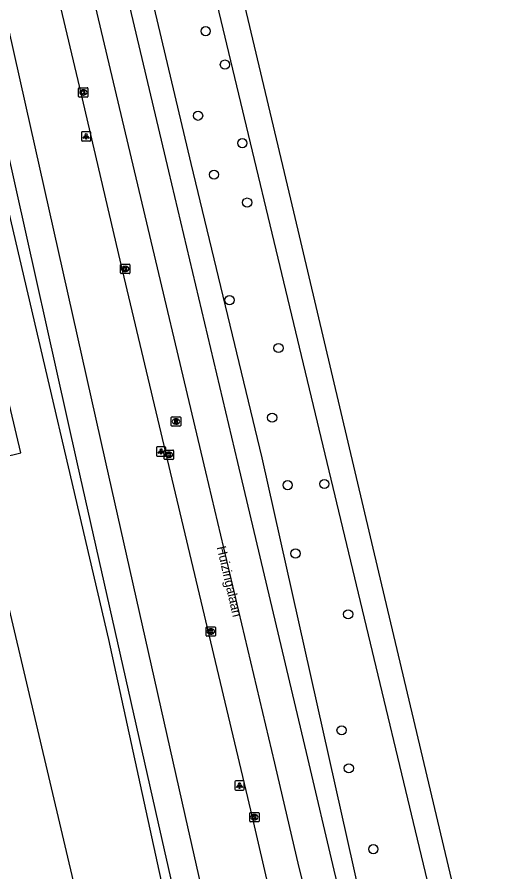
# Model space of a CAD drawing. Extents: x 158461 to 159795, y 387220 to 388672.
# Drawn here: x 159591.2 to 159643.5, y 388345.8 to 388437.2 of the extents above; entities that cross this region are included whole.
import ezdxf

# ---------------------------------------------------------------- set-up
doc = ezdxf.new("R2010")
doc.units = 0
for name, color, linetype in [('IMGEO_Berm_groen', 7, 'Continuous'), ('IMGEO_Boom', 7, 'Continuous'), ('IMGEO_Fietspad_gesloten', 7, 'Continuous'), ('IMGEO_Kolk', 7, 'Continuous'), ('IMGEO_Lichtpunt', 7, 'Continuous'), ('IMGEO_Loofbos', 7, 'Continuous'), ('IMGEO_Openbare_ruimte_label', 7, 'Continuous'), ('IMGEO_OVBaan_gesloten', 7, 'Continuous'), ('IMGEO_Rijbaan_regionaal_gesloten', 7, 'Continuous'), ('IMGEO_Rioolput', 7, 'Continuous'), ('IMGEO_Voetpad_open', 7, 'Continuous')]:
    doc.layers.add(name, color=color, linetype=linetype)

msp = doc.modelspace()

# ---------------------------------------------------------------- linework, layer by layer
at = {"layer": 'IMGEO_Berm_groen'}
for points in [[(159591.456, 388526.001), (159610.474, 388447.432), (159638.221, 388331.802)], [(159628.494, 388340.53), (159617.436, 388390.108), (159609.81, 388421.575), (159601.741, 388455.788), (159591.614, 388498.379)], [(159588.641, 388423.527), (159590.328, 388416.296), (159600.975, 388370.668), (159610.605, 388326.529), (159619.18, 388290.053), (159624.208, 388269.943)]]:
    msp.add_lwpolyline(points, dxfattribs=at)
at = {"layer": 'IMGEO_Boom'}
for centre in [(159611.374, 388435.72), (159613.431, 388432.153), (159610.565, 388426.678), (159615.288, 388423.747), (159612.269, 388420.38), (159615.811, 388417.398), (159613.92, 388406.962), (159619.169, 388401.843), (159618.487, 388394.401), (159620.14, 388387.176), (159624.075, 388387.305), (159620.981, 388379.875), (159626.62, 388373.376), (159625.914, 388360.969), (159626.69, 388356.905), (159629.322, 388348.259)]:
    msp.add_circle(centre, 0.489, dxfattribs=at)
at = {"layer": 'IMGEO_Fietspad_gesloten'}
for points in [[(159629.492, 388266.323), (159629.279, 388267.172), (159627.393, 388273.129), (159625.27, 388281.24), (159623.775, 388287.49), (159623.05, 388290.6), (159609.203, 388351.755), (159600.671, 388389.772), (159592.151, 388427.82), (159583.872, 388464.675), (159575.397, 388502.7), (159566.795, 388540.309), (159557.037, 388583.035), (159552.559, 388601.898), (159542.421, 388642.689)], [(159589.968, 388423.808), (159597.639, 388389.444), (159606.254, 388351.186), (159620.082, 388290.065), (159621.116, 388285.526), (159622.272, 388280.842), (159624.224, 388273.238), (159624.796, 388271.174)]]:
    msp.add_lwpolyline(points, dxfattribs=at)
at = {"layer": 'IMGEO_Kolk'}
for p, q in [((159597.784, 388428.751), (159597.784, 388429.603)), ((159597.859, 388429.677), (159598.711, 388429.677)), ((159598.272, 388429.457), (159598.297, 388429.457)), ((159598.785, 388429.603), (159598.785, 388428.751)), ((159598.711, 388428.677), (159597.859, 388428.677)), ((159598.295, 388428.897), (159598.27, 388428.897)), ((159602.265, 388409.876), (159602.265, 388410.728)), ((159602.34, 388410.802), (159603.192, 388410.802)), ((159602.776, 388410.022), (159602.751, 388410.022)), ((159602.753, 388410.582), (159602.778, 388410.582)), ((159603.266, 388410.728), (159603.266, 388409.876)), ((159603.192, 388409.802), (159602.34, 388409.802)), ((159606.939, 388390.006), (159606.939, 388390.858)), ((159607.014, 388390.932), (159607.866, 388390.932)), ((159607.427, 388390.712), (159607.452, 388390.712)), ((159607.94, 388390.858), (159607.94, 388390.006)), ((159607.866, 388389.932), (159607.014, 388389.932)), ((159607.45, 388390.152), (159607.425, 388390.152)), ((159611.416, 388371.11), (159611.416, 388371.962)), ((159611.491, 388372.036), (159612.343, 388372.036)), ((159611.904, 388371.816), (159611.929, 388371.816)), ((159612.417, 388371.962), (159612.417, 388371.11)), ((159612.343, 388371.036), (159611.491, 388371.036)), ((159611.927, 388371.256), (159611.902, 388371.256)), ((159616.084, 388351.255), (159616.084, 388352.107)), ((159616.159, 388352.181), (159617.011, 388352.181)), ((159616.572, 388351.961), (159616.597, 388351.961)), ((159617.085, 388352.107), (159617.085, 388351.255)), ((159617.011, 388351.181), (159616.159, 388351.181)), ((159616.595, 388351.401), (159616.57, 388351.401))]:
    msp.add_line(p, q, dxfattribs=at)
for points in [[(159597.784, 388428.751), (159597.784, 388429.603)], [(159597.859, 388429.677), (159598.711, 388429.677)], [(159598.105, 388429.377), (159598.228, 388429.377), (159598.228, 388429.226), (159598.358, 388429.377), (159598.522, 388429.377), (159598.376, 388429.226), (159598.529, 388428.977), (159598.377, 388428.977), (159598.292, 388429.141), (159598.228, 388429.074), (159598.228, 388428.977), (159598.105, 388428.977), (159598.105, 388429.377)], [(159598.785, 388429.603), (159598.785, 388428.751)], [(159598.711, 388428.677), (159597.859, 388428.677)], [(159602.265, 388409.876), (159602.265, 388410.728)], [(159602.34, 388410.802), (159603.192, 388410.802)], [(159602.586, 388410.502), (159602.709, 388410.502), (159602.709, 388410.351), (159602.839, 388410.502), (159603.003, 388410.502), (159602.857, 388410.351), (159603.01, 388410.102), (159602.858, 388410.102), (159602.773, 388410.266), (159602.709, 388410.199), (159602.709, 388410.102), (159602.586, 388410.102), (159602.586, 388410.502)], [(159603.266, 388410.728), (159603.266, 388409.876)], [(159603.192, 388409.802), (159602.34, 388409.802)], [(159606.939, 388390.006), (159606.939, 388390.858)], [(159607.014, 388390.932), (159607.866, 388390.932)], [(159607.94, 388390.858), (159607.94, 388390.006)], [(159607.866, 388389.932), (159607.014, 388389.932)], [(159607.26, 388390.632), (159607.383, 388390.632), (159607.383, 388390.481), (159607.513, 388390.632), (159607.677, 388390.632), (159607.531, 388390.481), (159607.684, 388390.232), (159607.532, 388390.232), (159607.447, 388390.396), (159607.383, 388390.329), (159607.383, 388390.232), (159607.26, 388390.232), (159607.26, 388390.632)], [(159611.416, 388371.11), (159611.416, 388371.962)], [(159611.491, 388372.036), (159612.343, 388372.036)], [(159611.737, 388371.736), (159611.86, 388371.736), (159611.86, 388371.585), (159611.99, 388371.736), (159612.154, 388371.736), (159612.008, 388371.585), (159612.161, 388371.336), (159612.009, 388371.336), (159611.924, 388371.5), (159611.86, 388371.433), (159611.86, 388371.336), (159611.737, 388371.336), (159611.737, 388371.736)], [(159612.417, 388371.962), (159612.417, 388371.11)], [(159612.343, 388371.036), (159611.491, 388371.036)], [(159616.084, 388351.255), (159616.084, 388352.107)], [(159616.159, 388352.181), (159617.011, 388352.181)], [(159616.405, 388351.881), (159616.528, 388351.881), (159616.528, 388351.73), (159616.658, 388351.881), (159616.822, 388351.881), (159616.676, 388351.73), (159616.829, 388351.481), (159616.677, 388351.481), (159616.592, 388351.645), (159616.528, 388351.578), (159616.528, 388351.481), (159616.405, 388351.481), (159616.405, 388351.881)], [(159617.085, 388352.107), (159617.085, 388351.255)], [(159617.011, 388351.181), (159616.159, 388351.181)]]:
    msp.add_lwpolyline(points, dxfattribs=at)
for centre, start, end in [((159597.861, 388429.601), 91.55205, 178.44795), ((159597.861, 388429.601), 91.55205, 178.44795), ((159598.709, 388429.601), 1.55205, 88.44795), ((159598.709, 388429.601), 1.55205, 88.44795), ((159597.861, 388428.753), 181.55205, 268.44795), ((159597.861, 388428.753), 181.55205, 268.44795), ((159598.709, 388428.753), 271.55205, 358.44795), ((159598.709, 388428.753), 271.55205, 358.44795), ((159602.342, 388410.726), 91.55205, 178.44795), ((159602.342, 388410.726), 91.55205, 178.44795), ((159603.19, 388410.726), 1.55205, 88.44795), ((159603.19, 388410.726), 1.55205, 88.44795), ((159602.342, 388409.878), 181.55205, 268.44795), ((159602.342, 388409.878), 181.55205, 268.44795), ((159603.19, 388409.878), 271.55205, 358.44795), ((159603.19, 388409.878), 271.55205, 358.44795), ((159607.016, 388390.856), 91.55205, 178.44795), ((159607.016, 388390.856), 91.55205, 178.44795), ((159607.864, 388390.856), 1.55205, 88.44795), ((159607.864, 388390.856), 1.55205, 88.44795), ((159607.016, 388390.008), 181.55205, 268.44795), ((159607.016, 388390.008), 181.55205, 268.44795), ((159607.864, 388390.008), 271.55205, 358.44795), ((159607.864, 388390.008), 271.55205, 358.44795), ((159611.493, 388371.96), 91.55205, 178.44795), ((159611.493, 388371.96), 91.55205, 178.44795), ((159612.341, 388371.96), 1.55205, 88.44795), ((159612.341, 388371.96), 1.55205, 88.44795), ((159611.493, 388371.112), 181.55205, 268.44795), ((159611.493, 388371.112), 181.55205, 268.44795), ((159612.341, 388371.112), 271.55205, 358.44795), ((159612.341, 388371.112), 271.55205, 358.44795), ((159616.161, 388352.105), 91.55205, 178.44795), ((159616.161, 388352.105), 91.55205, 178.44795), ((159617.009, 388352.105), 1.55205, 88.44795), ((159617.009, 388352.105), 1.55205, 88.44795), ((159616.161, 388351.257), 181.55205, 268.44795), ((159616.161, 388351.257), 181.55205, 268.44795), ((159617.009, 388351.257), 271.55205, 358.44795), ((159617.009, 388351.257), 271.55205, 358.44795)]:
    msp.add_arc(centre, 0.0765, start, end, dxfattribs=at)
for centre, major_axis, ratio, start_param, end_param in [((159598.271, 388429.177), (-0.387, 0.002), 0.722429, 4.712389, 7.853982), ((159598.296, 388429.177), (-0.39, 0.002), 0.717154, 1.570796, 4.712389), ((159602.752, 388410.302), (-0.387, 0.002), 0.722429, 4.712389, 7.853982), ((159602.777, 388410.302), (-0.39, 0.002), 0.717154, 1.570796, 4.712389), ((159607.426, 388390.432), (-0.387, 0.002), 0.722429, 4.712389, 7.853982), ((159607.451, 388390.432), (-0.39, 0.002), 0.717154, 1.570796, 4.712389), ((159611.903, 388371.536), (-0.387, 0.002), 0.722429, 4.712389, 7.853982), ((159611.928, 388371.536), (-0.39, 0.002), 0.717154, 1.570796, 4.712389), ((159616.571, 388351.681), (-0.387, 0.002), 0.722429, 4.712389, 7.853982), ((159616.596, 388351.681), (-0.39, 0.002), 0.717154, 1.570796, 4.712389)]:
    msp.add_ellipse(centre, major_axis=major_axis, ratio=ratio, start_param=start_param, end_param=end_param, dxfattribs=at)
at = {"layer": 'IMGEO_Lichtpunt'}
for p, q in [((159598.089, 388424.881), (159598.089, 388424.074)), ((159598.089, 388424.881), (159598.089, 388424.074)), ((159598.991, 388424.976), (159598.183, 388424.976)), ((159598.991, 388424.976), (159598.183, 388424.976)), ((159599.085, 388424.074), (159599.085, 388424.881)), ((159599.085, 388424.074), (159599.085, 388424.881)), ((159598.183, 388423.98), (159598.991, 388423.98)), ((159598.183, 388423.98), (159598.991, 388423.98)), ((159606.101, 388391.184), (159606.101, 388390.377)), ((159606.101, 388391.184), (159606.101, 388390.377)), ((159607.003, 388391.279), (159606.195, 388391.279)), ((159607.003, 388391.279), (159606.195, 388391.279)), ((159607.097, 388390.377), (159607.097, 388391.184)), ((159607.097, 388390.377), (159607.097, 388391.184)), ((159606.195, 388390.283), (159607.003, 388390.283)), ((159606.195, 388390.283), (159607.003, 388390.283)), ((159614.496, 388355.469), (159614.496, 388354.662)), ((159614.496, 388355.469), (159614.496, 388354.662)), ((159615.398, 388355.564), (159614.59, 388355.564)), ((159615.398, 388355.564), (159614.59, 388355.564)), ((159615.492, 388354.662), (159615.492, 388355.469)), ((159615.492, 388354.662), (159615.492, 388355.469)), ((159614.59, 388354.568), (159615.398, 388354.568)), ((159614.59, 388354.568), (159615.398, 388354.568))]:
    msp.add_line(p, q, dxfattribs=at)
for points in [[(159598.463, 388424.545), (159598.502, 388424.517), (159598.314, 388424.255), (159598.276, 388424.282), (159598.463, 388424.545)], [(159598.675, 388424.517), (159598.713, 388424.544), (159598.9, 388424.282), (159598.861, 388424.254), (159598.675, 388424.517)], [(159598.565, 388424.497), (159598.612, 388424.497), (159598.612, 388424.175), (159598.565, 388424.175), (159598.565, 388424.497)], [(159606.475, 388390.848), (159606.514, 388390.82), (159606.326, 388390.558), (159606.288, 388390.585), (159606.475, 388390.848)], [(159606.577, 388390.8), (159606.624, 388390.8), (159606.624, 388390.478), (159606.577, 388390.478), (159606.577, 388390.8)], [(159606.687, 388390.82), (159606.725, 388390.847), (159606.912, 388390.585), (159606.873, 388390.557), (159606.687, 388390.82)], [(159614.87, 388355.133), (159614.909, 388355.105), (159614.721, 388354.843), (159614.683, 388354.87), (159614.87, 388355.133)], [(159614.972, 388355.085), (159615.019, 388355.085), (159615.019, 388354.763), (159614.972, 388354.763), (159614.972, 388355.085)], [(159615.082, 388355.105), (159615.12, 388355.132), (159615.307, 388354.87), (159615.268, 388354.842), (159615.082, 388355.105)]]:
    msp.add_lwpolyline(points, dxfattribs=at)
for centre in [(159598.588, 388424.679), (159606.6, 388390.982), (159614.995, 388355.267)]:
    msp.add_circle(centre, 0.0994, dxfattribs=at)
for centre, start, end in [((159598.183, 388424.881), 90, 180), ((159598.183, 388424.881), 90, 180), ((159598.991, 388424.881), 0, 90), ((159598.991, 388424.881), 0, 90), ((159598.183, 388424.074), 180, 270), ((159598.183, 388424.074), 180, 270), ((159598.991, 388424.074), 270, 0), ((159598.991, 388424.074), 270, 360), ((159606.195, 388391.184), 90, 180), ((159606.195, 388391.184), 90, 180), ((159607.003, 388391.184), 0, 90), ((159607.003, 388391.184), 0, 90), ((159606.195, 388390.377), 180, 270), ((159606.195, 388390.377), 180, 270), ((159607.003, 388390.377), 270, 0), ((159607.003, 388390.377), 270, 360), ((159614.59, 388355.469), 90, 180), ((159614.59, 388355.469), 90, 180), ((159615.398, 388355.469), 0, 90), ((159615.398, 388355.469), 0, 90), ((159614.59, 388354.662), 180, 270), ((159614.59, 388354.662), 180, 270), ((159615.398, 388354.662), 270, 0), ((159615.398, 388354.662), 270, 360)]:
    msp.add_arc(centre, 0.0946, start, end, dxfattribs=at)
at = {"layer": 'IMGEO_Loofbos'}
msp.add_lwpolyline([(159587.929, 388389.743), (159591.599, 388390.626), (159585.749, 388415.231), (159584.033, 388422.45)], dxfattribs=at)
at = {"layer": 'IMGEO_OVBaan_gesloten'}
for points in [[(159564.528, 388586.442), (159571.49, 388556.905), (159578.718, 388526.273), (159585.339, 388498.36), (159594.57, 388459.493), (159603.921, 388420.037), (159611.352, 388388.589), (159618.755, 388357.442), (159621.346, 388346.3), (159623.896, 388336.207), (159624.815, 388332.731)], [(159626.844, 388339.053), (159625.125, 388346), (159622.296, 388357.973), (159614.821, 388389.593), (159607.446, 388420.738), (159598.188, 388459.795), (159588.916, 388498.799), (159582.245, 388526.995), (159574.859, 388558.257), (159568.101, 388586.869)], [(159585.36, 388565.801), (159589.122, 388550.014), (159599.521, 388506.188), (159607.033, 388474.397), (159613.365, 388447.664), (159620.782, 388416.393), (159629.874, 388377.885), (159638.78, 388340.261), (159642.939, 388322.703), (159643.497, 388320.188)]]:
    msp.add_lwpolyline(points, dxfattribs=at)
at = {"layer": 'IMGEO_Rijbaan_regionaal_gesloten'}
msp.add_lwpolyline([(159546.399, 388648), (159547.662, 388643.034), (159548.403, 388639.92), (159557.091, 388603.302), (159557.599, 388601.138), (159561.824, 388583.231), (159567.206, 388560.453), (159571.681, 388541.564), (159576.148, 388522.681), (159584.809, 388484.999), (159593.539, 388448.048), (159598.018, 388429.111), (159602.45, 388410.175), (159616.352, 388351.682), (159618.192, 388343.661)], dxfattribs=at)
at = {"layer": 'IMGEO_Rioolput'}
for p, q in [((159607.7, 388393.564), (159607.7, 388394.416)), ((159607.775, 388394.49), (159608.627, 388394.49)), ((159608.701, 388394.416), (159608.701, 388393.564)), ((159608.627, 388393.49), (159607.775, 388393.49)), ((159608.211, 388393.71), (159608.186, 388393.71)), ((159608.188, 388394.27), (159608.213, 388394.27))]:
    msp.add_line(p, q, dxfattribs=at)
for points in [[(159607.7, 388393.564), (159607.7, 388394.416)], [(159607.775, 388394.49), (159608.627, 388394.49)], [(159608.701, 388394.416), (159608.701, 388393.564)], [(159608.627, 388393.49), (159607.775, 388393.49)], [(159608.289, 388394.188), (159608.037, 388394.19), (159608.037, 388393.79)], [(159608.037, 388393.79), (159608.161, 388393.79), (159608.161, 388393.952), (159608.172, 388393.952)], [(159608.215, 388394.109), (159608.161, 388394.109), (159608.161, 388394.028)], [(159608.161, 388394.028), (159608.213, 388394.028)], [(159608.219, 388393.923), (159608.29, 388393.79), (159608.43, 388393.79), (159608.365, 388393.916)]]:
    msp.add_lwpolyline(points, dxfattribs=at)
for centre, radius, start, end in [((159607.777, 388394.414), 0.0765, 91.55205, 178.44795), ((159607.777, 388394.414), 0.0765, 91.55205, 178.44795), ((159608.625, 388394.414), 0.0765, 1.55205, 88.44795), ((159608.625, 388394.414), 0.0765, 1.55205, 88.44795), ((159607.777, 388393.566), 0.0765, 181.55205, 268.44795), ((159607.777, 388393.566), 0.0765, 181.55205, 268.44795), ((159608.171, 388393.899), 0.0533, 26.02933, 88.69889), ((159608.197, 388394.217), 0.19, 274.7715, 282.96867), ((159608.221, 388394.013), 0.0964, 77.00612, 93.18647), ((159608.235, 388394.07), 0.0378, 276.66336, 79.67722), ((159608.288, 388394.078), 0.109, 350.36119, 89.41601), ((159608.286, 388394.078), 0.112, 277.58423, 350.98172), ((159608.27, 388393.863), 0.108, 29.51342, 73.79051), ((159608.625, 388393.566), 0.0765, 271.55205, 358.44795), ((159608.625, 388393.566), 0.0765, 271.55205, 358.44795)]:
    msp.add_arc(centre, radius, start, end, dxfattribs=at)
for centre, major_axis, ratio, start_param, end_param in [((159608.187, 388393.99), (-0.387, 0.002), 0.722429, 4.712389, 7.853982), ((159608.212, 388393.99), (-0.39, 0.002), 0.717154, 1.570796, 4.712389)]:
    msp.add_ellipse(centre, major_axis=major_axis, ratio=ratio, start_param=start_param, end_param=end_param, dxfattribs=at)
at = {"layer": 'IMGEO_Voetpad_open'}
msp.add_lwpolyline([(159589.115, 388379.011), (159597.485, 388343.619)], dxfattribs=at)

# ---------------------------------------------------------------- texts
at = {"layer": 'IMGEO_Openbare_ruimte_label'}
msp.add_text('Huizingalaan', height=1, rotation=283.06334, dxfattribs=at).set_placement((159612.551, 388380.543))

doc.saveas('drawing.dxf')
